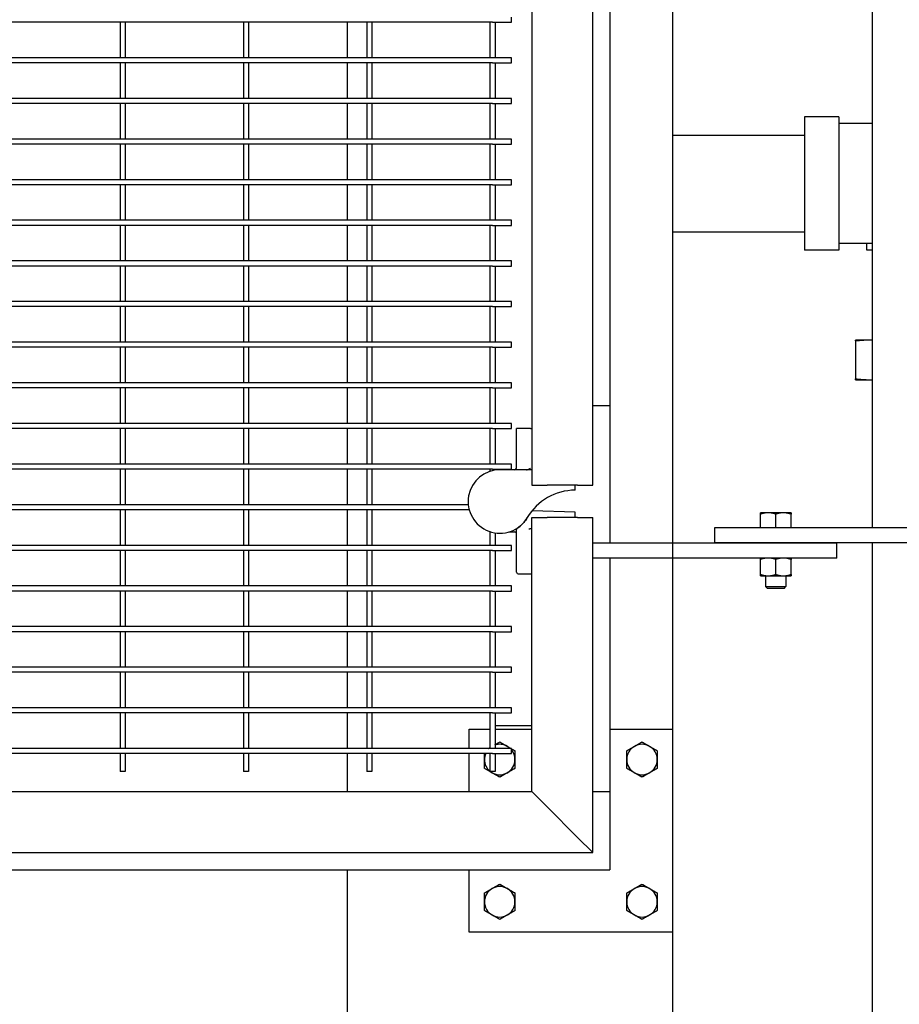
# Model space of a CAD drawing. Header units: inches. Extents: x 36 to 1719, y -84 to 1122.
# Tile 513 of 550: x 1010 to 1031, y 805 to 830. Entities that reach past the tile are written whole.
import ezdxf

# ---------------------------------------------------------------- set-up
doc = ezdxf.new("R2010")
doc.units = ezdxf.units.IN
doc.header["$LTSCALE"] = 48
doc.header["$MEASUREMENT"] = 0
doc.layers.add('Dimension (ANSI)', color=7, linetype='Continuous', lineweight=25)
doc.layers.add('Visible (ANSI)', color=7, linetype='Continuous', lineweight=30)
doc.styles.add('Note Text (ANSI)', font='tahoma.ttf')
doc.dimstyles.new('Architectural (ANSI)', dxfattribs={"dimscale": 48, "dimtxt": 0.125, "dimasz": 0.098425, "dimexe": 0.125, "dimexo": 0.0625, "dimgap": 0.031496, "dimtad": 0, "dimtih": 1, "dimtoh": 1, "dimdec": 4, "dimrnd": 1e-08, "dimzin": 3, "dimdsep": 46, "dimlunit": 4, "dimtxsty": 'Note Text (ANSI)', "dimcen": 0.09, "dimdle": 0.393701, "dimclrd": 256, "dimclre": 256, "dimclrt": 256, "dimadec": 0, "dimazin": 3, "dimtfac": 0.96, "dimtofl": 0, "dimtmove": 0, "dimatfit": 3, "dimfxl": 1, "dimfrac": 2, "dimtolj": 1, "dimtzin": 12, "dimlwd": -1, "dimlwe": -1, "dimarcsym": 0})

# ---------------------------------------------------------------- blocks, each defined once
blk = doc.blocks.new('*D15')
at = {"layer": 'Defpoints', "color": 0, "transparency": 16777216}
for p in [(1025.918, 851.171), (748.918, 837.215), (1025.918, 740.031)]:
    blk.add_point(p, dxfattribs=at)
at = {"layer": 'Dimension (ANSI)', "transparency": 16777216}
for p, q in [((1025.918, 848.171), (1025.918, 734.031)), ((748.918, 834.215), (748.918, 734.031)), ((753.642, 740.031), (875.572, 740.031)), ((1021.193, 740.031), (899.263, 740.031))]:
    blk.add_line(p, q, dxfattribs=at)
for points in [[(753.642, 740.818), (753.642, 739.243), (748.918, 740.031)], [(1021.193, 740.818), (1021.193, 739.243), (1025.918, 740.031)]]:
    blk.add_solid(points, dxfattribs=at)
at = {"layer": 'Dimension (ANSI)', "transparency": 16777216, "insert": (877.084, 743.156), "char_height": 6, "attachment_point": 1, "style": 'Note Text (ANSI)'}
blk.add_mtext('\\A1;23\'-1"', dxfattribs=at)
blk = doc.blocks.new('*D17')
at = {"layer": 'Defpoints', "color": 0, "transparency": 16777216}
for p in [(1025.918, 894.991), (1025.918, 762.991), (1114.12, 762.991)]:
    blk.add_point(p, dxfattribs=at)
at = {"layer": 'Dimension (ANSI)', "transparency": 16777216}
for p, q in [((1028.918, 894.991), (1120.12, 894.991)), ((1114.12, 890.267), (1114.12, 833.626)), ((1114.12, 767.716), (1114.12, 824.357)), ((1028.918, 762.991), (1120.12, 762.991))]:
    blk.add_line(p, q, dxfattribs=at)
for points in [[(1113.332, 890.267), (1114.907, 890.267), (1114.12, 894.991)], [(1113.332, 767.716), (1114.907, 767.716), (1114.12, 762.991)]]:
    blk.add_solid(points, dxfattribs=at)
at = {"layer": 'Dimension (ANSI)', "transparency": 16777216, "insert": (1104.021, 832.114), "char_height": 6, "attachment_point": 1, "style": 'Note Text (ANSI)'}
blk.add_mtext('\\A1;11\'-0"', dxfattribs=at)

msp = doc.modelspace()

# ---------------------------------------------------------------- linework, layer by layer
at = {"layer": 'Visible (ANSI)'}
for p, q in [((1025.91768, 841.58631), (1025.91768, 816.83631)), ((1030.82768, 841.21131), (1030.82768, 817.21131)), ((1022.45768, 840.25579), (1022.45768, 818.25579)), ((1023.95768, 818.25579), (1023.95768, 840.25579)), ((1024.37768, 838.21131), (1024.37768, 820.21131)), ((1021.95768, 829.64881), (1021.95768, 829.77381)), ((1012.39518, 829.64881), (1009.36393, 829.64881)), ((1012.33268, 829.64881), (1012.33268, 828.77381)), ((1015.42643, 829.64881), (1012.39518, 829.64881)), ((1012.45768, 829.64881), (1012.45768, 828.77381)), ((1015.36393, 829.64881), (1015.36393, 828.77381)), ((1018.45768, 829.64881), (1015.42643, 829.64881)), ((1015.48893, 829.64881), (1015.48893, 828.77381)), ((1017.91768, 829.64881), (1017.91768, 828.77381)), ((1018.39518, 829.64881), (1018.39518, 828.77381)), ((1021.48893, 829.64881), (1018.45768, 829.64881)), ((1018.52018, 829.64881), (1018.52018, 828.77381)), ((1021.42643, 829.64881), (1021.42643, 828.77381)), ((1021.48893, 829.64881), (1021.95768, 829.64881)), ((1021.55143, 829.64881), (1021.55143, 828.77381)), ((1012.39518, 828.77381), (1009.36393, 828.77381)), ((1012.39518, 828.64881), (1009.36393, 828.64881)), ((1012.33268, 828.64881), (1012.33268, 827.77381)), ((1015.42643, 828.77381), (1012.39518, 828.77381)), ((1015.42643, 828.64881), (1012.39518, 828.64881)), ((1012.45768, 828.64881), (1012.45768, 827.77381)), ((1015.36393, 828.64881), (1015.36393, 827.77381)), ((1018.45768, 828.77381), (1015.42643, 828.77381)), ((1018.45768, 828.64881), (1015.42643, 828.64881)), ((1015.48893, 828.64881), (1015.48893, 827.77381)), ((1017.91768, 828.64881), (1017.91768, 827.77381)), ((1018.39518, 828.64881), (1018.39518, 827.77381)), ((1021.48893, 828.77381), (1018.45768, 828.77381)), ((1021.48893, 828.64881), (1018.45768, 828.64881)), ((1018.52018, 828.64881), (1018.52018, 827.77381)), ((1021.42643, 828.64881), (1021.42643, 827.77381)), ((1021.95768, 828.77381), (1021.48893, 828.77381)), ((1021.48893, 828.64881), (1021.95768, 828.64881)), ((1021.55143, 828.64881), (1021.55143, 827.77381)), ((1021.95768, 828.64881), (1021.95768, 828.77381)), ((1012.39518, 827.77381), (1009.36393, 827.77381)), ((1012.39518, 827.64881), (1009.36393, 827.64881)), ((1012.33268, 827.64881), (1012.33268, 826.77381)), ((1015.42643, 827.77381), (1012.39518, 827.77381)), ((1015.42643, 827.64881), (1012.39518, 827.64881)), ((1012.45768, 827.64881), (1012.45768, 826.77381)), ((1015.36393, 827.64881), (1015.36393, 826.77381)), ((1018.45768, 827.77381), (1015.42643, 827.77381)), ((1018.45768, 827.64881), (1015.42643, 827.64881)), ((1015.48893, 827.64881), (1015.48893, 826.77381)), ((1017.91768, 827.64881), (1017.91768, 826.77381)), ((1018.39518, 827.64881), (1018.39518, 826.77381)), ((1021.48893, 827.77381), (1018.45768, 827.77381)), ((1021.48893, 827.64881), (1018.45768, 827.64881)), ((1018.52018, 827.64881), (1018.52018, 826.77381)), ((1021.42643, 827.64881), (1021.42643, 826.77381)), ((1021.95768, 827.77381), (1021.48893, 827.77381)), ((1021.48893, 827.64881), (1021.95768, 827.64881)), ((1021.55143, 827.64881), (1021.55143, 826.77381)), ((1021.95768, 827.64881), (1021.95768, 827.77381)), ((1029.16768, 827.3189), (1029.16768, 824.0389)), ((1030.00768, 827.3189), (1029.16768, 827.3189)), ((1030.00768, 827.3189), (1030.00768, 824.0389)), ((1030.82768, 827.1589), (1030.00768, 827.1589)), ((1025.91768, 826.8664), (1029.16768, 826.8664)), ((1012.39518, 826.77381), (1009.36393, 826.77381)), ((1012.39518, 826.64881), (1009.36393, 826.64881)), ((1012.33268, 826.64881), (1012.33268, 825.77381)), ((1015.42643, 826.77381), (1012.39518, 826.77381)), ((1015.42643, 826.64881), (1012.39518, 826.64881)), ((1012.45768, 826.64881), (1012.45768, 825.77381)), ((1015.36393, 826.64881), (1015.36393, 825.77381)), ((1018.45768, 826.77381), (1015.42643, 826.77381)), ((1018.45768, 826.64881), (1015.42643, 826.64881)), ((1015.48893, 826.64881), (1015.48893, 825.77381)), ((1017.91768, 826.64881), (1017.91768, 825.77381)), ((1018.39518, 826.64881), (1018.39518, 825.77381)), ((1021.48893, 826.77381), (1018.45768, 826.77381)), ((1021.48893, 826.64881), (1018.45768, 826.64881)), ((1018.52018, 826.64881), (1018.52018, 825.77381)), ((1021.42643, 826.64881), (1021.42643, 825.77381)), ((1021.95768, 826.77381), (1021.48893, 826.77381)), ((1021.48893, 826.64881), (1021.95768, 826.64881)), ((1021.55143, 826.64881), (1021.55143, 825.77381)), ((1021.95768, 826.64881), (1021.95768, 826.77381)), ((1012.39518, 825.77381), (1009.36393, 825.77381)), ((1012.39518, 825.64881), (1009.36393, 825.64881)), ((1012.33268, 825.64881), (1012.33268, 824.77381)), ((1015.42643, 825.77381), (1012.39518, 825.77381)), ((1015.42643, 825.64881), (1012.39518, 825.64881)), ((1012.45768, 825.64881), (1012.45768, 824.77381)), ((1015.36393, 825.64881), (1015.36393, 824.77381)), ((1018.45768, 825.77381), (1015.42643, 825.77381)), ((1018.45768, 825.64881), (1015.42643, 825.64881)), ((1015.48893, 825.64881), (1015.48893, 824.77381)), ((1017.91768, 825.64881), (1017.91768, 824.77381)), ((1018.39518, 825.64881), (1018.39518, 824.77381)), ((1021.48893, 825.77381), (1018.45768, 825.77381)), ((1021.48893, 825.64881), (1018.45768, 825.64881)), ((1018.52018, 825.64881), (1018.52018, 824.77381)), ((1021.42643, 825.64881), (1021.42643, 824.77381)), ((1021.95768, 825.77381), (1021.48893, 825.77381)), ((1021.48893, 825.64881), (1021.95768, 825.64881)), ((1021.55143, 825.64881), (1021.55143, 824.77381)), ((1021.95768, 825.64881), (1021.95768, 825.77381)), ((1012.39518, 824.77381), (1009.36393, 824.77381)), ((1015.42643, 824.77381), (1012.39518, 824.77381)), ((1018.45768, 824.77381), (1015.42643, 824.77381)), ((1021.48893, 824.77381), (1018.45768, 824.77381)), ((1021.95768, 824.77381), (1021.48893, 824.77381)), ((1021.95768, 824.64881), (1021.95768, 824.77381)), ((1012.39518, 824.64881), (1009.36393, 824.64881)), ((1012.33268, 824.64881), (1012.33268, 823.77381)), ((1015.42643, 824.64881), (1012.39518, 824.64881)), ((1012.45768, 824.64881), (1012.45768, 823.77381)), ((1015.36393, 824.64881), (1015.36393, 823.77381)), ((1018.45768, 824.64881), (1015.42643, 824.64881)), ((1015.48893, 824.64881), (1015.48893, 823.77381)), ((1017.91768, 824.64881), (1017.91768, 823.77381)), ((1018.39518, 824.64881), (1018.39518, 823.77381)), ((1021.48893, 824.64881), (1018.45768, 824.64881)), ((1018.52018, 824.64881), (1018.52018, 823.77381)), ((1021.42643, 824.64881), (1021.42643, 823.77381)), ((1021.48893, 824.64881), (1021.95768, 824.64881)), ((1021.55143, 824.64881), (1021.55143, 823.77381)), ((1025.91768, 824.4914), (1029.16768, 824.4914)), ((1030.82768, 824.1989), (1030.00768, 824.1989)), ((1030.69268, 824.1989), (1030.69268, 824.0489)), ((1030.00768, 824.0389), (1029.16768, 824.0389)), ((1030.69268, 824.0489), (1030.82768, 824.0489)), ((1012.39518, 823.77381), (1009.36393, 823.77381)), ((1015.42643, 823.77381), (1012.39518, 823.77381)), ((1018.45768, 823.77381), (1015.42643, 823.77381)), ((1021.48893, 823.77381), (1018.45768, 823.77381)), ((1021.95768, 823.77381), (1021.48893, 823.77381)), ((1021.95768, 823.64881), (1021.95768, 823.77381)), ((1012.39518, 823.64881), (1009.36393, 823.64881)), ((1012.33268, 823.64881), (1012.33268, 822.77381)), ((1015.42643, 823.64881), (1012.39518, 823.64881)), ((1012.45768, 823.64881), (1012.45768, 822.77381)), ((1015.36393, 823.64881), (1015.36393, 822.77381)), ((1018.45768, 823.64881), (1015.42643, 823.64881)), ((1015.48893, 823.64881), (1015.48893, 822.77381)), ((1017.91768, 823.64881), (1017.91768, 822.77381)), ((1018.39518, 823.64881), (1018.39518, 822.77381)), ((1021.48893, 823.64881), (1018.45768, 823.64881)), ((1018.52018, 823.64881), (1018.52018, 822.77381)), ((1021.42643, 823.64881), (1021.42643, 822.77381)), ((1021.48893, 823.64881), (1021.95768, 823.64881)), ((1021.55143, 823.64881), (1021.55143, 822.77381)), ((1012.39518, 822.77381), (1009.36393, 822.77381)), ((1015.42643, 822.77381), (1012.39518, 822.77381)), ((1018.45768, 822.77381), (1015.42643, 822.77381)), ((1021.48893, 822.77381), (1018.45768, 822.77381)), ((1021.95768, 822.77381), (1021.48893, 822.77381)), ((1021.95768, 822.64881), (1021.95768, 822.77381)), ((1012.39518, 822.64881), (1009.36393, 822.64881)), ((1012.33268, 822.64881), (1012.33268, 821.77381)), ((1015.42643, 822.64881), (1012.39518, 822.64881)), ((1012.45768, 822.64881), (1012.45768, 821.77381)), ((1015.36393, 822.64881), (1015.36393, 821.77381)), ((1018.45768, 822.64881), (1015.42643, 822.64881)), ((1015.48893, 822.64881), (1015.48893, 821.77381)), ((1017.91768, 822.64881), (1017.91768, 821.77381)), ((1018.39518, 822.64881), (1018.39518, 821.77381)), ((1021.48893, 822.64881), (1018.45768, 822.64881)), ((1018.52018, 822.64881), (1018.52018, 821.77381)), ((1021.42643, 822.64881), (1021.42643, 821.77381)), ((1021.48893, 822.64881), (1021.95768, 822.64881)), ((1021.55143, 822.64881), (1021.55143, 821.77381)), ((1012.39518, 821.77381), (1009.36393, 821.77381)), ((1015.42643, 821.77381), (1012.39518, 821.77381)), ((1018.45768, 821.77381), (1015.42643, 821.77381)), ((1021.48893, 821.77381), (1018.45768, 821.77381)), ((1021.95768, 821.77381), (1021.48893, 821.77381)), ((1021.95768, 821.64881), (1021.95768, 821.77381)), ((1030.7838, 821.82452), (1030.41768, 821.82452)), ((1030.41768, 821.80589), (1030.41768, 820.86815)), ((1030.82768, 821.82452), (1030.7838, 821.82452)), ((1012.39518, 821.64881), (1009.36393, 821.64881)), ((1012.33268, 821.64881), (1012.33268, 820.77381)), ((1015.42643, 821.64881), (1012.39518, 821.64881)), ((1012.45768, 821.64881), (1012.45768, 820.77381)), ((1015.36393, 821.64881), (1015.36393, 820.77381)), ((1018.45768, 821.64881), (1015.42643, 821.64881)), ((1015.48893, 821.64881), (1015.48893, 820.77381)), ((1017.91768, 821.64881), (1017.91768, 820.77381)), ((1018.39518, 821.64881), (1018.39518, 820.77381)), ((1021.48893, 821.64881), (1018.45768, 821.64881)), ((1018.52018, 821.64881), (1018.52018, 820.77381)), ((1021.42643, 821.64881), (1021.42643, 820.77381)), ((1021.48893, 821.64881), (1021.95768, 821.64881)), ((1021.55143, 821.64881), (1021.55143, 820.77381)), ((1030.41768, 820.84952), (1030.7838, 820.84952)), ((1030.7838, 820.84952), (1030.82768, 820.84952)), ((1012.39518, 820.77381), (1009.36393, 820.77381)), ((1012.39518, 820.64881), (1009.36393, 820.64881)), ((1012.33268, 820.64881), (1012.33268, 819.77381)), ((1015.42643, 820.77381), (1012.39518, 820.77381)), ((1015.42643, 820.64881), (1012.39518, 820.64881)), ((1012.45768, 820.64881), (1012.45768, 819.77381)), ((1015.36393, 820.64881), (1015.36393, 819.77381)), ((1018.45768, 820.77381), (1015.42643, 820.77381)), ((1018.45768, 820.64881), (1015.42643, 820.64881)), ((1015.48893, 820.64881), (1015.48893, 819.77381)), ((1017.91768, 820.64881), (1017.91768, 819.77381)), ((1018.39518, 820.64881), (1018.39518, 819.77381)), ((1021.48893, 820.77381), (1018.45768, 820.77381)), ((1021.48893, 820.64881), (1018.45768, 820.64881)), ((1018.52018, 820.64881), (1018.52018, 819.77381)), ((1021.42643, 820.64881), (1021.42643, 819.77381)), ((1021.95768, 820.77381), (1021.48893, 820.77381)), ((1021.48893, 820.64881), (1021.95768, 820.64881)), ((1021.55143, 820.64881), (1021.55143, 819.77381)), ((1021.95768, 820.64881), (1021.95768, 820.77381)), ((1024.37768, 820.21131), (1023.95768, 820.21131)), ((1024.37768, 820.21131), (1024.37768, 816.83631)), ((1012.39518, 819.77381), (1009.36393, 819.77381)), ((1012.39518, 819.64881), (1009.36393, 819.64881)), ((1012.33268, 819.64881), (1012.33268, 818.77381)), ((1015.42643, 819.77381), (1012.39518, 819.77381)), ((1015.42643, 819.64881), (1012.39518, 819.64881)), ((1012.45768, 819.64881), (1012.45768, 818.77381)), ((1015.36393, 819.64881), (1015.36393, 818.77381)), ((1018.45768, 819.77381), (1015.42643, 819.77381)), ((1018.45768, 819.64881), (1015.42643, 819.64881)), ((1015.48893, 819.64881), (1015.48893, 818.77381)), ((1017.91768, 819.64881), (1017.91768, 818.77381)), ((1018.39518, 819.64881), (1018.39518, 818.77381)), ((1021.48893, 819.77381), (1018.45768, 819.77381)), ((1021.48893, 819.64881), (1018.45768, 819.64881)), ((1018.52018, 819.64881), (1018.52018, 818.77381)), ((1021.42643, 819.64881), (1021.42643, 818.77381)), ((1021.95768, 819.77381), (1021.48893, 819.77381)), ((1021.48893, 819.64881), (1021.95768, 819.64881)), ((1021.55143, 819.64881), (1021.55143, 818.77381)), ((1021.95768, 819.64881), (1021.95768, 819.77381)), ((1022.10099, 819.64555), (1022.08268, 819.64555)), ((1022.08268, 818.69679), (1022.08268, 819.64555)), ((1022.42107, 819.64555), (1022.37688, 819.64555)), ((1022.42107, 819.64555), (1022.45768, 819.64555)), ((1012.39518, 818.77381), (1009.36393, 818.77381)), ((1012.39518, 818.64881), (1009.36393, 818.64881)), ((1012.33268, 818.64881), (1012.33268, 817.77381)), ((1015.42643, 818.77381), (1012.39518, 818.77381)), ((1015.42643, 818.64881), (1012.39518, 818.64881)), ((1012.45768, 818.64881), (1012.45768, 817.77381)), ((1015.36393, 818.64881), (1015.36393, 817.77381)), ((1018.45768, 818.77381), (1015.42643, 818.77381)), ((1018.45768, 818.64881), (1015.42643, 818.64881)), ((1015.48893, 818.64881), (1015.48893, 817.77381)), ((1017.91768, 818.64881), (1017.91768, 817.77381)), ((1018.39518, 818.64881), (1018.39518, 817.77381)), ((1021.48893, 818.77381), (1018.45768, 818.77381)), ((1021.48893, 818.64881), (1018.45768, 818.64881)), ((1018.52018, 818.64881), (1018.52018, 817.77381)), ((1021.42643, 818.64881), (1021.42643, 818.59461)), ((1021.95768, 818.77381), (1021.48893, 818.77381)), ((1021.48893, 818.64881), (1021.95768, 818.64881)), ((1021.55143, 818.64881), (1021.55143, 818.62489)), ((1022.32751, 818.63429), (1021.67225, 818.63429)), ((1021.95768, 818.64881), (1021.95768, 818.77381)), ((1022.45768, 818.63429), (1022.32751, 818.63429)), ((1022.45768, 818.25579), (1022.83268, 818.25579)), ((1023.58268, 818.25579), (1022.83268, 818.25579)), ((1023.52067, 818.13079), (1023.52067, 818.25579)), ((1023.58268, 818.25579), (1023.95768, 818.25579)), ((1012.39518, 817.77381), (1009.36393, 817.77381)), ((1012.39518, 817.64881), (1009.36393, 817.64881)), ((1012.33268, 817.64881), (1012.33268, 816.77381)), ((1015.42643, 817.77381), (1012.39518, 817.77381)), ((1015.42643, 817.64881), (1012.39518, 817.64881)), ((1012.45768, 817.64881), (1012.45768, 816.77381)), ((1015.36393, 817.64881), (1015.36393, 816.77381)), ((1018.45768, 817.77381), (1015.42643, 817.77381)), ((1018.45768, 817.64881), (1015.42643, 817.64881)), ((1015.48893, 817.64881), (1015.48893, 816.77381)), ((1017.91768, 817.64881), (1017.91768, 816.77381)), ((1018.39518, 817.64881), (1018.39518, 816.77381)), ((1020.89503, 817.77381), (1018.45768, 817.77381)), ((1020.91817, 817.64881), (1018.45768, 817.64881)), ((1018.52018, 817.64881), (1018.52018, 816.77381)), ((1022.45768, 817.46131), (1022.83268, 817.46131)), ((1022.45768, 810.71131), (1022.45768, 817.46131)), ((1022.46527, 817.62316), (1022.46039, 817.62333)), ((1023.52067, 817.58631), (1022.46527, 817.62316)), ((1023.58268, 817.46131), (1022.83268, 817.46131)), ((1023.52067, 817.46131), (1023.52067, 817.58631)), ((1023.58268, 817.46131), (1023.95768, 817.46131)), ((1023.95768, 816.83631), (1023.95768, 817.46131)), ((1028.27018, 817.57531), (1028.08268, 817.57531)), ((1028.08268, 817.21131), (1028.08268, 817.54181)), ((1028.64518, 817.57531), (1028.27018, 817.57531)), ((1028.45768, 817.21131), (1028.45768, 817.54181)), ((1028.83268, 817.57531), (1028.64518, 817.57531)), ((1028.83268, 817.21131), (1028.83268, 817.54181)), ((1022.08268, 816.11321), (1022.08268, 817.16215)), ((1022.41411, 817.18506), (1022.45768, 817.18506)), ((1026.95768, 817.21131), (1032.95768, 817.21131)), ((1026.95768, 816.83631), (1026.95768, 817.21131)), ((1021.42643, 817.11147), (1021.42643, 816.77381)), ((1021.55143, 817.08119), (1021.55143, 816.77381)), ((1021.891, 817.10304), (1022.04102, 817.10304)), ((1012.39518, 816.77381), (1009.36393, 816.77381)), ((1015.42643, 816.77381), (1012.39518, 816.77381)), ((1018.45768, 816.77381), (1015.42643, 816.77381)), ((1021.48893, 816.77381), (1018.45768, 816.77381)), ((1021.95768, 816.77381), (1021.48893, 816.77381)), ((1021.95768, 816.64881), (1021.95768, 816.77381)), ((1023.95768, 816.83631), (1029.95768, 816.83631)), ((1023.95768, 816.46131), (1023.95768, 816.83631)), ((1032.95768, 816.83631), (1026.95768, 816.83631)), ((1029.95768, 816.46131), (1029.95768, 816.83631)), ((1030.82768, 816.83631), (1030.82768, 787.5714)), ((1012.39518, 816.64881), (1009.36393, 816.64881)), ((1012.33268, 816.64881), (1012.33268, 815.77381)), ((1015.42643, 816.64881), (1012.39518, 816.64881)), ((1012.45768, 816.64881), (1012.45768, 815.77381)), ((1015.36393, 816.64881), (1015.36393, 815.77381)), ((1018.45768, 816.64881), (1015.42643, 816.64881)), ((1015.48893, 816.64881), (1015.48893, 815.77381)), ((1017.91768, 816.64881), (1017.91768, 815.77381)), ((1018.39518, 816.64881), (1018.39518, 815.77381)), ((1021.48893, 816.64881), (1018.45768, 816.64881)), ((1018.52018, 816.64881), (1018.52018, 815.77381)), ((1021.42643, 816.64881), (1021.42643, 815.77381)), ((1021.48893, 816.64881), (1021.95768, 816.64881)), ((1021.55143, 816.64881), (1021.55143, 815.77381)), ((1023.95768, 809.21131), (1023.95768, 816.46131)), ((1029.95768, 816.46131), (1023.95768, 816.46131)), ((1024.37768, 816.46131), (1024.37768, 810.71131)), ((1025.91768, 816.46131), (1025.91768, 812.25131)), ((1028.08268, 816.0568), (1028.08268, 816.42781)), ((1028.45768, 816.0568), (1028.45768, 816.42781)), ((1028.83268, 816.0568), (1028.83268, 816.42781)), ((1022.12435, 816.07154), (1022.41244, 816.07154)), ((1022.41244, 816.07154), (1022.45768, 816.07154)), ((1028.08268, 816.02331), (1028.27018, 816.02331)), ((1028.20768, 816.02331), (1028.20768, 815.75707)), ((1028.27018, 816.02331), (1028.64518, 816.02331)), ((1028.64518, 816.02331), (1028.83268, 816.02331)), ((1028.70768, 816.02331), (1028.70768, 815.75707)), ((1012.39518, 815.77381), (1009.36393, 815.77381)), ((1015.42643, 815.77381), (1012.39518, 815.77381)), ((1018.45768, 815.77381), (1015.42643, 815.77381)), ((1021.48893, 815.77381), (1018.45768, 815.77381)), ((1021.95768, 815.77381), (1021.48893, 815.77381)), ((1021.95768, 815.64881), (1021.95768, 815.77381)), ((1028.20768, 815.75707), (1028.70768, 815.75707)), ((1028.25487, 815.7113), (1028.20768, 815.75707)), ((1028.66049, 815.7113), (1028.25487, 815.7113)), ((1028.66049, 815.7113), (1028.70768, 815.75707)), ((1012.39518, 815.64881), (1009.36393, 815.64881)), ((1012.33268, 815.64881), (1012.33268, 814.77381)), ((1015.42643, 815.64881), (1012.39518, 815.64881)), ((1012.45768, 815.64881), (1012.45768, 814.77381)), ((1015.36393, 815.64881), (1015.36393, 814.77381)), ((1018.45768, 815.64881), (1015.42643, 815.64881)), ((1015.48893, 815.64881), (1015.48893, 814.77381)), ((1017.91768, 815.64881), (1017.91768, 814.77381)), ((1018.39518, 815.64881), (1018.39518, 814.77381)), ((1021.48893, 815.64881), (1018.45768, 815.64881)), ((1018.52018, 815.64881), (1018.52018, 814.77381)), ((1021.42643, 815.64881), (1021.42643, 814.77381)), ((1021.48893, 815.64881), (1021.95768, 815.64881)), ((1021.55143, 815.64881), (1021.55143, 814.77381)), ((1012.39518, 814.77381), (1009.36393, 814.77381)), ((1015.42643, 814.77381), (1012.39518, 814.77381)), ((1018.45768, 814.77381), (1015.42643, 814.77381)), ((1021.48893, 814.77381), (1018.45768, 814.77381)), ((1021.95768, 814.77381), (1021.48893, 814.77381)), ((1021.95768, 814.64881), (1021.95768, 814.77381)), ((1012.39518, 814.64881), (1009.36393, 814.64881)), ((1012.33268, 814.64881), (1012.33268, 813.77381)), ((1015.42643, 814.64881), (1012.39518, 814.64881)), ((1012.45768, 814.64881), (1012.45768, 813.77381)), ((1015.36393, 814.64881), (1015.36393, 813.77381)), ((1018.45768, 814.64881), (1015.42643, 814.64881)), ((1015.48893, 814.64881), (1015.48893, 813.77381)), ((1017.91768, 814.64881), (1017.91768, 813.77381)), ((1018.39518, 814.64881), (1018.39518, 813.77381)), ((1021.48893, 814.64881), (1018.45768, 814.64881)), ((1018.52018, 814.64881), (1018.52018, 813.77381)), ((1021.42643, 814.64881), (1021.42643, 813.77381)), ((1021.48893, 814.64881), (1021.95768, 814.64881)), ((1021.55143, 814.64881), (1021.55143, 813.77381)), ((1012.39518, 813.77381), (1009.36393, 813.77381)), ((1015.42643, 813.77381), (1012.39518, 813.77381)), ((1018.45768, 813.77381), (1015.42643, 813.77381)), ((1021.48893, 813.77381), (1018.45768, 813.77381)), ((1021.95768, 813.77381), (1021.48893, 813.77381)), ((1021.95768, 813.64881), (1021.95768, 813.77381)), ((1012.39518, 813.64881), (1009.36393, 813.64881)), ((1012.33268, 813.64881), (1012.33268, 812.77381)), ((1015.42643, 813.64881), (1012.39518, 813.64881)), ((1012.45768, 813.64881), (1012.45768, 812.77381)), ((1015.36393, 813.64881), (1015.36393, 812.77381)), ((1018.45768, 813.64881), (1015.42643, 813.64881)), ((1015.48893, 813.64881), (1015.48893, 812.77381)), ((1017.91768, 813.64881), (1017.91768, 812.77381)), ((1018.39518, 813.64881), (1018.39518, 812.77381)), ((1021.48893, 813.64881), (1018.45768, 813.64881)), ((1018.52018, 813.64881), (1018.52018, 812.77381)), ((1021.42643, 813.64881), (1021.42643, 812.77381)), ((1021.48893, 813.64881), (1021.95768, 813.64881)), ((1021.55143, 813.64881), (1021.55143, 812.77381)), ((1012.39518, 812.77381), (1009.36393, 812.77381)), ((1012.39518, 812.64881), (1009.36393, 812.64881)), ((1012.33268, 812.64881), (1012.33268, 811.77381)), ((1015.42643, 812.77381), (1012.39518, 812.77381)), ((1015.42643, 812.64881), (1012.39518, 812.64881)), ((1012.45768, 812.64881), (1012.45768, 811.77381)), ((1015.36393, 812.64881), (1015.36393, 811.77381)), ((1018.45768, 812.77381), (1015.42643, 812.77381)), ((1018.45768, 812.64881), (1015.42643, 812.64881)), ((1015.48893, 812.64881), (1015.48893, 811.77381)), ((1017.91768, 812.64881), (1017.91768, 811.77381)), ((1018.39518, 812.64881), (1018.39518, 811.77381)), ((1021.48893, 812.77381), (1018.45768, 812.77381)), ((1021.48893, 812.64881), (1018.45768, 812.64881)), ((1018.52018, 812.64881), (1018.52018, 811.77381)), ((1021.42643, 812.64881), (1021.42643, 811.77381)), ((1021.95768, 812.77381), (1021.48893, 812.77381)), ((1021.48893, 812.64881), (1021.95768, 812.64881)), ((1021.55143, 812.64881), (1021.55143, 811.77381)), ((1021.95768, 812.64881), (1021.95768, 812.77381)), ((1021.55143, 812.33631), (1022.45768, 812.33631)), ((1020.91768, 812.25131), (1021.42643, 812.25131)), ((1020.91768, 811.77381), (1020.91768, 812.25131)), ((1021.55143, 812.25131), (1022.45768, 812.25131)), ((1024.37768, 812.25131), (1025.91768, 812.25131)), ((1025.91768, 812.25131), (1025.91768, 807.25131)), ((1012.39518, 811.77381), (1009.36393, 811.77381)), ((1012.39518, 811.64881), (1009.36393, 811.64881)), ((1012.33268, 811.64881), (1012.33268, 811.21131)), ((1015.42643, 811.77381), (1012.39518, 811.77381)), ((1015.42643, 811.64881), (1012.39518, 811.64881)), ((1012.45768, 811.64881), (1012.45768, 811.21131)), ((1015.36393, 811.64881), (1015.36393, 811.21131)), ((1018.45768, 811.77381), (1015.42643, 811.77381)), ((1018.45768, 811.64881), (1015.42643, 811.64881)), ((1015.48893, 811.64881), (1015.48893, 811.21131)), ((1017.91768, 811.64881), (1017.91768, 810.71131)), ((1018.39518, 811.64881), (1018.39518, 811.21131)), ((1021.48893, 811.77381), (1018.45768, 811.77381)), ((1021.48893, 811.64881), (1018.45768, 811.64881)), ((1018.52018, 811.64881), (1018.52018, 811.21131)), ((1020.91768, 810.71131), (1020.91768, 811.64881)), ((1021.42643, 811.64881), (1021.42643, 811.21131)), ((1021.95768, 811.77381), (1021.48893, 811.77381)), ((1021.48893, 811.64881), (1021.95768, 811.64881)), ((1021.55143, 811.64881), (1021.55143, 811.21131)), ((1021.95768, 811.64881), (1021.95768, 811.77381)), ((1012.45768, 811.21131), (1012.33268, 811.21131)), ((1015.48893, 811.21131), (1015.36393, 811.21131)), ((1018.52018, 811.21131), (1018.39518, 811.21131)), ((1021.55143, 811.21131), (1021.42643, 811.21131)), ((917.45768, 810.71131), (1022.45768, 810.71131)), ((1022.83268, 810.33631), (1022.45768, 810.71131)), ((1022.45768, 810.71131), (1022.83268, 810.33631)), ((1023.95768, 810.71131), (1024.37768, 810.71131)), ((1023.95768, 810.71131), (1024.37768, 810.71131)), ((1024.37768, 810.71131), (1024.37768, 808.79131)), ((1022.83268, 810.33631), (1023.58268, 809.58631)), ((1023.58268, 809.58631), (1022.83268, 810.33631)), ((1023.95768, 809.21131), (1023.58268, 809.58631)), ((1023.58268, 809.58631), (1023.95768, 809.21131)), ((915.95768, 809.21131), (1023.95768, 809.21131)), ((915.53768, 808.79131), (1024.37768, 808.79131)), ((1017.91768, 808.79131), (1017.91768, 770.9914)), ((1020.91768, 807.25131), (1020.91768, 808.79131)), ((1025.91768, 807.25131), (1020.91768, 807.25131)), ((1025.91768, 807.25131), (1025.91768, 762.9914))]:
    msp.add_line(p, q, dxfattribs=at)
for centre, radius, start, end in [((1021.67225, 817.85304), 0.78125, 90, 329.618594), ((1022.02018, 818.69679), 0.0625, 270, 0), ((1023.52067, 816.76938), 1.36141, 90, 149.618594), ((1021.67225, 817.85304), 0.784, 326.734556, 333.442162), ((1022.12435, 817.16215), 0.04167, 123.199621, 180), ((1022.04102, 817.06137), 0.04167, 0, 90), ((1022.12435, 816.11321), 0.04167, 180, 270), ((1021.66768, 811.50131), 0.375, 60, 108.05923), ((1025.16768, 811.50131), 0.375, 60, 120), ((1021.66768, 811.50131), 0.375, 156.837931, 180), ((1021.66768, 811.50131), 0.375, 130.040829, 133.392328), ((1021.66768, 811.50131), 0.375, 46.607672, 60), ((1021.66768, 811.50131), 0.375, 0, 39.34583), ((1025.16768, 811.50131), 0.375, 120, 180), ((1025.16768, 811.50131), 0.375, 0, 60), ((1021.66768, 811.50131), 0.375, 180, 229.959171), ((1021.66768, 811.50131), 0.375, 300, 0), ((1025.16768, 811.50131), 0.375, 180, 240), ((1025.16768, 811.50131), 0.375, 300, 0), ((1021.66768, 811.50131), 0.375, 230.65417, 240), ((1021.66768, 811.50131), 0.375, 240, 300), ((1025.16768, 811.50131), 0.375, 240, 300), ((1021.66768, 808.00131), 0.375, 120, 180), ((1021.66768, 808.00131), 0.375, 60, 120), ((1021.66768, 808.00131), 0.375, 0, 60), ((1025.16768, 808.00131), 0.375, 120, 180), ((1025.16768, 808.00131), 0.375, 60, 120), ((1025.16768, 808.00131), 0.375, 0, 60), ((1021.66768, 808.00131), 0.375, 180, 240), ((1021.66768, 808.00131), 0.375, 300, 0), ((1025.16768, 808.00131), 0.375, 180, 240), ((1025.16768, 808.00131), 0.375, 300, 0), ((1021.66768, 808.00131), 0.375, 240, 300), ((1025.16768, 808.00131), 0.375, 240, 300)]:
    msp.add_arc(centre, radius, start, end, dxfattribs=at)
for points, weights in [([(1030.41768, 821.80589), (1030.41768, 821.82452), (1030.41768, 821.82452)], [1.07707509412, 1.05512060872, 1]), ([(1030.7838, 821.82452), (1030.6244, 821.82452), (1030.45429, 821.80589)], [1, 1.05512060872, 1.07707509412]), ([(1030.82768, 821.82418), (1030.80573, 821.82452), (1030.7838, 821.82452)], [1.01390583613, 1.00723893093, 1]), ([(1030.41768, 820.84952), (1030.41768, 820.84952), (1030.41768, 820.86815)], [1, 1.05512060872, 1.07707509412]), ([(1030.45429, 820.86815), (1030.6244, 820.84952), (1030.7838, 820.84952)], [1.07707509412, 1.05512060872, 1]), ([(1030.7838, 820.84952), (1030.80573, 820.84952), (1030.82768, 820.84986)], [1, 1.00723893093, 1.01390583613]), ([(1022.37688, 819.64555), (1022.21692, 819.64555), (1022.10099, 819.64555)], [1.00254526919, 1.00661330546, 1.00096139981]), ([(1028.08268, 817.54181), (1028.08268, 817.57531), (1028.08268, 817.57531)], [1, 1.0379548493, 1]), ([(1028.27018, 817.57531), (1028.18316, 817.57531), (1028.08268, 817.54181)], [1, 1.0379548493, 1]), ([(1028.45768, 817.54181), (1028.3572, 817.57531), (1028.27018, 817.57531)], [1, 1.0379548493, 1]), ([(1028.64518, 817.57531), (1028.55816, 817.57531), (1028.45768, 817.54181)], [1, 1.0379548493, 1]), ([(1028.83268, 817.54181), (1028.7322, 817.57531), (1028.64518, 817.57531)], [1, 1.0379548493, 1]), ([(1028.83268, 817.57531), (1028.83268, 817.57531), (1028.83268, 817.54181)], [1, 1.0379548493, 1]), ([(1028.08268, 816.42781), (1028.08268, 816.46131), (1028.08268, 816.46131)], [1, 1.0379548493, 1]), ([(1028.27018, 816.46131), (1028.18316, 816.46131), (1028.08268, 816.42781)], [1, 1.0379548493, 1]), ([(1028.45768, 816.42781), (1028.3572, 816.46131), (1028.27018, 816.46131)], [1, 1.0379548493, 1]), ([(1028.64518, 816.46131), (1028.55816, 816.46131), (1028.45768, 816.42781)], [1, 1.0379548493, 1]), ([(1028.83268, 816.42781), (1028.7322, 816.46131), (1028.64518, 816.46131)], [1, 1.0379548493, 1]), ([(1028.83268, 816.46131), (1028.83268, 816.46131), (1028.83268, 816.42781)], [1, 1.0379548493, 1]), ([(1028.08268, 816.0568), (1028.18316, 816.02331), (1028.27018, 816.02331)], [1, 1.0379548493, 1]), ([(1028.08268, 816.02331), (1028.08268, 816.02331), (1028.08268, 816.0568)], [1, 1.0379548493, 1]), ([(1028.27018, 816.02331), (1028.3572, 816.02331), (1028.45768, 816.0568)], [1, 1.0379548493, 1]), ([(1028.45768, 816.0568), (1028.55816, 816.02331), (1028.64518, 816.02331)], [1, 1.0379548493, 1]), ([(1028.64518, 816.02331), (1028.7322, 816.02331), (1028.83268, 816.0568)], [1, 1.0379548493, 1]), ([(1028.83268, 816.0568), (1028.83268, 816.02331), (1028.83268, 816.02331)], [1, 1.0379548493, 1]), ([(1021.55143, 811.8672), (1021.60606, 811.89874), (1021.66768, 811.93432)], [1.01815070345, 1.02293836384, 1]), ([(1021.66768, 811.93432), (1021.76816, 811.87631), (1021.85518, 811.82607)], [1, 1.0379548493, 1]), ([(1024.98018, 811.82607), (1025.0672, 811.87631), (1025.16768, 811.93432)], [1, 1.0379548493, 1]), ([(1025.16768, 811.93432), (1025.26816, 811.87631), (1025.35518, 811.82607)], [1, 1.0379548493, 1]), ([(1021.29268, 811.50131), (1021.29268, 811.57241), (1021.29268, 811.64881)], [1, 1.02656152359, 1.01594653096]), ([(1021.38967, 811.77381), (1021.40827, 811.78455), (1021.42643, 811.79503)], [1.01897734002, 1.0189935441, 1.01590722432]), ([(1021.85518, 811.82607), (1021.89959, 811.80043), (1021.9457, 811.77381)], [1, 1.01901750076, 1.01897734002]), ([(1021.95768, 811.76689), (1021.99814, 811.74353), (1022.04268, 811.71781)], [1.01864832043, 1.0164783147, 1]), ([(1022.04268, 811.71781), (1022.04268, 811.60179), (1022.04268, 811.50131)], [1, 1.0379548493, 1]), ([(1024.79268, 811.71781), (1024.89316, 811.77583), (1024.98018, 811.82607)], [1, 1.0379548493, 1]), ([(1024.79268, 811.50131), (1024.79268, 811.60179), (1024.79268, 811.71781)], [1, 1.0379548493, 1]), ([(1025.35518, 811.82607), (1025.4422, 811.77583), (1025.54268, 811.71781)], [1, 1.0379548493, 1]), ([(1025.54268, 811.71781), (1025.54268, 811.60179), (1025.54268, 811.50131)], [1, 1.0379548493, 1]), ([(1021.29268, 811.2848), (1021.29268, 811.40083), (1021.29268, 811.50131)], [1, 1.0379548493, 1]), ([(1022.04268, 811.50131), (1022.04268, 811.40083), (1022.04268, 811.2848)], [1, 1.0379548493, 1]), ([(1024.79268, 811.2848), (1024.79268, 811.40083), (1024.79268, 811.50131)], [1, 1.0379548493, 1]), ([(1025.54268, 811.50131), (1025.54268, 811.40083), (1025.54268, 811.2848)], [1, 1.0379548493, 1]), ([(1021.48018, 811.17655), (1021.39316, 811.22679), (1021.29268, 811.2848)], [1, 1.0379548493, 1]), ([(1021.66768, 811.06829), (1021.5672, 811.12631), (1021.48018, 811.17655)], [1, 1.0379548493, 1]), ([(1021.85518, 811.17655), (1021.76816, 811.12631), (1021.66768, 811.06829)], [1, 1.0379548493, 1]), ([(1022.04268, 811.2848), (1021.9422, 811.22679), (1021.85518, 811.17655)], [1, 1.0379548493, 1]), ([(1024.98018, 811.17655), (1024.89316, 811.22679), (1024.79268, 811.2848)], [1, 1.0379548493, 1]), ([(1025.16768, 811.06829), (1025.0672, 811.12631), (1024.98018, 811.17655)], [1, 1.0379548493, 1]), ([(1025.35518, 811.17655), (1025.26816, 811.12631), (1025.16768, 811.06829)], [1, 1.0379548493, 1]), ([(1025.54268, 811.2848), (1025.4422, 811.22679), (1025.35518, 811.17655)], [1, 1.0379548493, 1]), ([(1021.29268, 808.21781), (1021.39316, 808.27583), (1021.48018, 808.32607)], [1, 1.0379548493, 1]), ([(1021.29268, 808.00131), (1021.29268, 808.10179), (1021.29268, 808.21781)], [1, 1.0379548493, 1]), ([(1021.48018, 808.32607), (1021.5672, 808.37631), (1021.66768, 808.43432)], [1, 1.0379548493, 1]), ([(1021.66768, 808.43432), (1021.76816, 808.37631), (1021.85518, 808.32607)], [1, 1.0379548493, 1]), ([(1021.85518, 808.32607), (1021.9422, 808.27583), (1022.04268, 808.21781)], [1, 1.0379548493, 1]), ([(1022.04268, 808.21781), (1022.04268, 808.10179), (1022.04268, 808.00131)], [1, 1.0379548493, 1]), ([(1024.79268, 808.21781), (1024.89316, 808.27583), (1024.98018, 808.32607)], [1, 1.0379548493, 1]), ([(1024.79268, 808.00131), (1024.79268, 808.10179), (1024.79268, 808.21781)], [1, 1.0379548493, 1]), ([(1024.98018, 808.32607), (1025.0672, 808.37631), (1025.16768, 808.43432)], [1, 1.0379548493, 1]), ([(1025.16768, 808.43432), (1025.26816, 808.37631), (1025.35518, 808.32607)], [1, 1.0379548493, 1]), ([(1025.35518, 808.32607), (1025.4422, 808.27583), (1025.54268, 808.21781)], [1, 1.0379548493, 1]), ([(1025.54268, 808.21781), (1025.54268, 808.10179), (1025.54268, 808.00131)], [1, 1.0379548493, 1]), ([(1021.29268, 807.7848), (1021.29268, 807.90083), (1021.29268, 808.00131)], [1, 1.0379548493, 1]), ([(1022.04268, 808.00131), (1022.04268, 807.90083), (1022.04268, 807.7848)], [1, 1.0379548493, 1]), ([(1024.79268, 807.7848), (1024.79268, 807.90083), (1024.79268, 808.00131)], [1, 1.0379548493, 1]), ([(1025.54268, 808.00131), (1025.54268, 807.90083), (1025.54268, 807.7848)], [1, 1.0379548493, 1]), ([(1021.48018, 807.67655), (1021.39316, 807.72679), (1021.29268, 807.7848)], [1, 1.0379548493, 1]), ([(1022.04268, 807.7848), (1021.9422, 807.72679), (1021.85518, 807.67655)], [1, 1.0379548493, 1]), ([(1024.98018, 807.67655), (1024.89316, 807.72679), (1024.79268, 807.7848)], [1, 1.0379548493, 1]), ([(1025.54268, 807.7848), (1025.4422, 807.72679), (1025.35518, 807.67655)], [1, 1.0379548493, 1]), ([(1021.66768, 807.56829), (1021.5672, 807.62631), (1021.48018, 807.67655)], [1, 1.0379548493, 1]), ([(1021.85518, 807.67655), (1021.76816, 807.62631), (1021.66768, 807.56829)], [1, 1.0379548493, 1]), ([(1025.16768, 807.56829), (1025.0672, 807.62631), (1024.98018, 807.67655)], [1, 1.0379548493, 1]), ([(1025.35518, 807.67655), (1025.26816, 807.62631), (1025.16768, 807.56829)], [1, 1.0379548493, 1])]:
    msp.add_rational_spline(points, weights, degree=2, dxfattribs=at)
for points, knots in [([(1030.45429, 821.80589), (1030.44254, 821.8046), (1030.43324, 821.80397), (1030.42115, 821.80397), (1030.41768, 821.8046), (1030.41768, 821.80589)], [1.299728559, 1.299728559, 1.299728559, 1.299728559, 1.420078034, 1.420078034, 1.540427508, 1.540427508, 1.540427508, 1.540427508]), ([(1030.41768, 820.86815), (1030.41768, 820.86943), (1030.42115, 820.87007), (1030.43324, 820.87007), (1030.44254, 820.86943), (1030.45429, 820.86815)], [0.397039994, 0.397039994, 0.397039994, 0.397039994, 0.517389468, 0.517389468, 0.637738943, 0.637738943, 0.637738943, 0.637738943]), ([(1022.33874, 818.63484), (1022.34401, 818.63538), (1022.34924, 818.63628), (1022.36284, 818.63959), (1022.37101, 818.64254), (1022.38642, 818.64983), (1022.3936, 818.65409), (1022.40768, 818.66396), (1022.4144, 818.66954), (1022.42092, 818.67559), (1022.421, 818.67566), (1022.42107, 818.67572)], [0.027885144, 0.027885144, 0.027885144, 0.027885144, 0.068358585, 0.068358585, 0.13476608, 0.13476608, 0.19932173, 0.19932173, 0.267831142, 0.267831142, 0.268602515, 0.268602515, 0.268602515, 0.268602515]), ([(1022.32778, 817.423), (1022.32486, 817.41855), (1022.32191, 817.41416), (1022.29368, 817.37296), (1022.26642, 817.33989), (1022.23783, 817.31011), (1022.19686, 817.26743), (1022.1532, 817.23151), (1022.1058, 817.19982), (1022.10367, 817.19841), (1022.10153, 817.19701)], [0.39491662, 0.39491662, 0.39491662, 0.39491662, 0.44769832, 0.44769832, 0.89539664, 0.89539664, 0.89539664, 1.53686818, 1.53686818, 1.56705053, 1.56705053, 1.56705053, 1.56705053]), ([(1022.38298, 817.18273), (1022.38302, 817.18273), (1022.38305, 817.18273), (1022.38696, 817.1827), (1022.39156, 817.18287), (1022.40163, 817.18364), (1022.407, 817.18421), (1022.41244, 817.18495)], [-0.0004125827, -0.0004125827, -0.0004125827, -0.0004125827, 0, 0, 0.0423918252, 0.0423918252, 0.0842937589, 0.0842937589, 0.0842937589, 0.0842937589])]:
    msp.add_open_spline(points, degree=3, knots=knots, dxfattribs=at)
for points in [[(1022.32751, 818.63429), (1022.33125, 818.63429), (1022.33501, 818.63447), (1022.33874, 818.63484)], [(1022.41244, 817.18495), (1022.41299, 817.18502), (1022.41355, 817.18506), (1022.41411, 817.18506)]]:
    msp.add_open_spline(points, degree=3, dxfattribs=at)

# ---------------------------------------------------------------- dimensions: what is measured, and where the dimension line sits
at = {"layer": 'Dimension (ANSI)'}
dim = msp.add_linear_dim(base=(1114.11953, 762.9914), p1=(1025.91768, 894.9914), p2=(1025.91768, 762.9914), angle=90, dimstyle='Architectural (ANSI)', override={"dimgap": 0.031496, "dimdec": 4, "dimlfac": 1, "dimtol": 0, "dimlim": 0, "dimtp": 0, "dimtm": 0, "dimtdec": 2, "dimatfit": 1}, dxfattribs=at)
dim.commit()
dim.dimension.update_dxf_attribs({"geometry": '*D17', "text_midpoint": (1114.11953, 828.9914), "dimtype": 160})
dim = msp.add_linear_dim(base=(1025.91768, 740.03077), p1=(748.91768, 837.2154), p2=(1025.91768, 851.17131), dimstyle='Architectural (ANSI)', override={"dimgap": 0.031496, "dimtih": 0, "dimtoh": 0, "dimdec": 4, "dimlfac": 1, "dimtol": 0, "dimlim": 0, "dimtp": 0, "dimtm": 0, "dimtdec": 2, "dimatfit": 1}, dxfattribs=at)
dim.commit()
dim.dimension.update_dxf_attribs({"geometry": '*D15', "text_midpoint": (887.41768, 740.03077), "dimtype": 160})

doc.saveas('drawing.dxf')
